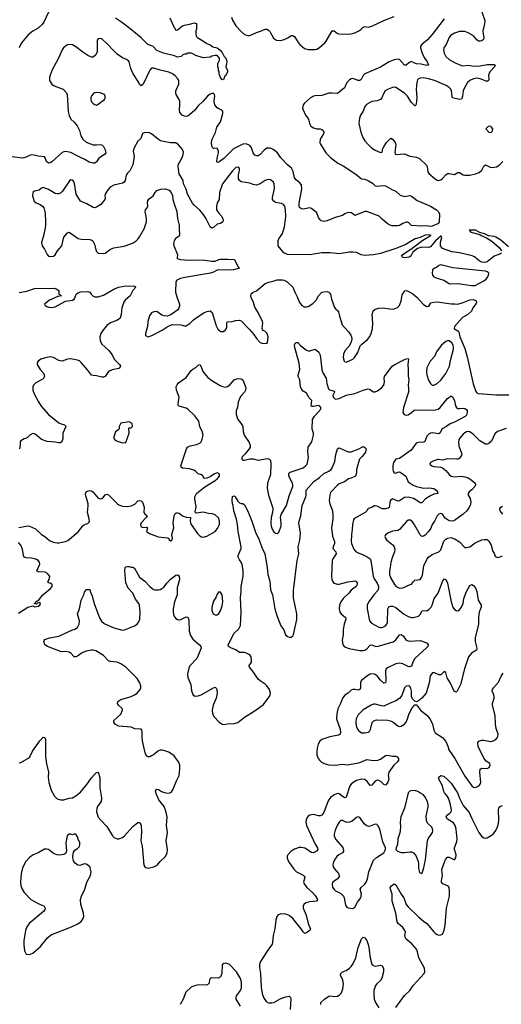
# Model space of a CAD drawing. Header units: inches. Extents: x 1834610 to 2027685, y 642842 to 774116.
# Tile 416 of 632: x 1993596 to 1999194, y 680971 to 692419. Entities that reach past the tile are written whole.
import ezdxf

# ---------------------------------------------------------------- set-up
doc = ezdxf.new("R2010")
doc.units = ezdxf.units.IN
doc.header["$MEASUREMENT"] = 0
doc.layers.add('B9698', color=7, linetype='Continuous')
doc.layers.add('B9699', color=7, linetype='Continuous')

msp = doc.modelspace()

# ---------------------------------------------------------------- linework, layer by layer
at = {"layer": 'B9698', "color": 5}
for points, elevation in [([(1993891, 690000), (1993873, 689907), (1993848, 689830), (1993858, 689790), (1993885, 689750), (1993916, 689690), (1993930, 689671), (1993950, 689666), (1993989, 689671), (1994010, 689685), (1994035, 689730), (1994085, 689790), (1994111, 689889), (1994150, 689941), (1994170, 689947), (1994276, 689876), (1994312, 689868), (1994410, 689865), (1994436, 689856), (1994446, 689846), (1994466, 689810), (1994487, 689727), (1994510, 689703), (1994570, 689701), (1994590, 689704), (1994650, 689749), (1994690, 689767), (1994810, 689784), (1994889, 689811), (1994915, 689825), (1994950, 689848), (1994970, 689868), (1994990, 689895), (1995045, 689995), (1995047, 690000)], 260), ([(1995451, 690000), (1995455, 689910), (1995450, 689903), (1995406, 689874), (1995391, 689849), (1995385, 689815), (1995387, 689790), (1995430, 689690), (1995427, 689647), (1995438, 689638), (1995462, 689630), (1995564, 689624), (1995667, 689627), (1995750, 689624), (1995830, 689611), (1995867, 689613), (1995910, 689632), (1995930, 689634), (1996010, 689635), (1996092, 689630), (1996132, 689550), (1996151, 689530), (1996082, 689510), (1996010, 689505), (1995910, 689511), (1995890, 689506), (1995850, 689482), (1995813, 689470), (1995517, 689423), (1995467, 689410), (1995424, 689390), (1995412, 689370), (1995406, 689250), (1995425, 689185), (1995455, 689110), (1995455, 689090), (1995442, 689058), (1995434, 689046), (1995352, 688988), (1995310, 688972), (1995275, 688975), (1995250, 688985), (1995190, 689026), (1995157, 689023), (1995129, 689011), (1995106, 688974), (1995085, 688910), (1995081, 688850), (1995059, 688770), (1995058, 688750), (1995070, 688738), (1995090, 688731), (1995134, 688746), (1995254, 688810), (1995310, 688847), (1995370, 688874), (1995470, 688871), (1995510, 688859), (1995530, 688861), (1995579, 688890), (1995613, 688927), (1995636, 688944), (1995737, 689010), (1995770, 689026), (1995810, 689032), (1995835, 689015), (1995881, 688861), (1995901, 688821), (1995921, 688801), (1995935, 688795), (1995965, 688795), (1995990, 688812), (1996004, 688836), (1996004, 688896), (1996010, 688910), (1996050, 688907), (1996110, 688922), (1996150, 688925), (1996170, 688917), (1996262, 688822), (1996318, 688758), (1996350, 688711), (1996390, 688665), (1996410, 688658), (1996467, 688653), (1996475, 688665), (1996483, 688730), (1996472, 688770), (1996450, 688793), (1996426, 688806), (1996418, 688818), (1996414, 688830), (1996421, 688890), (1996419, 688910), (1996370, 689015), (1996330, 689075), (1996315, 689130), (1996287, 689190), (1996282, 689210), (1996286, 689230), (1996309, 689250), (1996350, 689268), (1996450, 689350), (1996491, 689369), (1996543, 689377), (1996590, 689395), (1996650, 689395), (1996670, 689390), (1996705, 689370), (1996770, 689310), (1996793, 689250), (1996825, 689190), (1996849, 689129), (1996876, 689096), (1996902, 689082), (1996930, 689079), (1996950, 689084), (1997002, 689118), (1997041, 689159), (1997070, 689210), (1997110, 689249), (1997130, 689256), (1997170, 689257), (1997190, 689252), (1997201, 689241), (1997210, 689226), (1997222, 689170), (1997254, 689074), (1997272, 689052), (1997290, 689039), (1997301, 689021), (1997312, 688970), (1997344, 688870), (1997420, 688790), (1997447, 688750), (1997453, 688730), (1997456, 688704), (1997450, 688670), (1997421, 688619), (1997377, 688570), (1997362, 688530), (1997358, 688490), (1997366, 688450), (1997370, 688443), (1997390, 688437), (1997467, 688473), (1997488, 688492), (1997525, 688550), (1997554, 688626), (1997573, 688647), (1997639, 688701), (1997666, 688734), (1997680, 688770), (1997696, 688830), (1997700, 688890), (1997695, 688990), (1997706, 689034), (1997730, 689053), (1997770, 689064), (1997810, 689067), (1997930, 689054), (1997950, 689057), (1997987, 689073), (1998010, 689096), (1998031, 689150), (1998041, 689219), (1998072, 689268), (1998090, 689269), (1998110, 689263), (1998165, 689230), (1998211, 689191), (1998290, 689109), (1998330, 689084), (1998351, 689089), (1998375, 689125), (1998410, 689136), (1998450, 689138), (1998610, 689115), (1998656, 689116), (1998690, 689111), (1998750, 689129), (1998830, 689162), (1998870, 689164), (1998901, 689150), (1998906, 689130), (1998901, 689119), (1998864, 689070), (1998848, 689030), (1998805, 688990), (1998745, 688955), (1998650, 688852), (1998646, 688830), (1998650, 688823), (1998690, 688801), (1998701, 688790), (1998713, 688730), (1998770, 688594), (1998799, 688499), (1998866, 688186), (1998897, 688097), (1998910, 688082), (1998930, 688072), (1999130, 688059), (1999310, 688057)], 260), ([(1995842, 690000), (1995830, 689996), (1995824, 690000)], 260), ([(1999197, 689703), (1999185, 689695), (1999110, 689669), (1999030, 689605), (1999004, 689596), (1998970, 689598), (1998937, 689617), (1998882, 689662), (1998855, 689675), (1998709, 689710), (1998621, 689721), (1998510, 689757), (1998488, 689790), (1998489, 689831), (1998505, 689885), (1998499, 689900), (1998490, 689903), (1998430, 689848), (1998370, 689778), (1998350, 689771), (1998270, 689775), (1998222, 689758), (1998166, 689714), (1998144, 689670), (1998124, 689656), (1998069, 689650), (1998050, 689655), (1998035, 689670), (1998050, 689690), (1998159, 689761), (1998284, 689856), (1998358, 689902), (1998381, 689910), (1998356, 689916), (1998310, 689913), (1998252, 689888), (1998193, 689870), (1998077, 689803), (1997970, 689757), (1997790, 689700), (1997710, 689683), (1997610, 689676), (1997566, 689686), (1997512, 689712), (1997470, 689716), (1997430, 689716), (1997310, 689698), (1997207, 689707), (1997110, 689708), (1996970, 689685), (1996708, 689688), (1996666, 689710), (1996630, 689750), (1996602, 689790), (1996599, 689810), (1996602, 689850), (1996610, 689871), (1996650, 689933), (1996672, 690000)], 260), ([(1999278, 689778), (1999190, 689854), (1999130, 689890), (1999110, 689897), (1999044, 689904), (1999001, 689930), (1998943, 689943), (1998938, 689950), (1998895, 689970), (1998830, 689973), (1998819, 689970), (1998839, 689950), (1998943, 689923), (1998961, 689910), (1999023, 689883), (1999084, 689844), (1999171, 689771), (1999195, 689730)], 260), ([(1993590, 689248), (1993679, 689261), (1993770, 689292), (1993997, 689297), (1994022, 689290), (1994051, 689271), (1994052, 689230), (1994082, 689210), (1994040, 689200), (1993944, 689156), (1993908, 689132), (1993886, 689110), (1993894, 689094), (1993910, 689084), (1993935, 689075), (1993970, 689073), (1994010, 689080), (1994130, 689145), (1994210, 689156), (1994229, 689170), (1994238, 689182), (1994244, 689210), (1994255, 689230), (1994276, 689244), (1994306, 689254), (1994390, 689260), (1994410, 689250), (1994426, 689226), (1994448, 689208), (1994470, 689197), (1994490, 689195), (1994510, 689198), (1994570, 689217), (1994690, 689287), (1994745, 689310), (1994830, 689323), (1994930, 689319), (1994945, 689310), (1994913, 689270), (1994881, 689210), (1994821, 689159), (1994806, 689134), (1994784, 689070), (1994776, 688990), (1994765, 688950), (1994735, 688925), (1994650, 688893), (1994610, 688865), (1994558, 688802), (1994541, 688770), (1994529, 688730), (1994530, 688690), (1994546, 688650), (1994632, 688572), (1994670, 688523), (1994694, 688470), (1994755, 688410), (1994767, 688390), (1994759, 688370), (1994750, 688364), (1994673, 688347), (1994630, 688330), (1994590, 688270), (1994570, 688261), (1994550, 688261), (1994490, 688277), (1994450, 688280), (1994430, 688287), (1994386, 688346), (1994310, 688432), (1994291, 688451), (1994270, 688460), (1994190, 688474), (1994150, 688470), (1994090, 688450), (1994070, 688451), (1994050, 688458), (1993990, 688491), (1993950, 688500), (1993910, 688493), (1993843, 688470), (1993810, 688447), (1993798, 688430), (1993799, 688410), (1993835, 688350), (1993871, 688310), (1993882, 688290), (1993885, 688270), (1993870, 688245), (1993785, 688195), (1993756, 688170), (1993747, 688150), (1993749, 688110), (1993763, 688070), (1993814, 687974), (1993847, 687927), (1993932, 687830), (1994053, 687733), (1994080, 687720), (1994118, 687710), (1994130, 687698), (1994133, 687690), (1994099, 687610), (1994096, 687544), (1994086, 687510), (1994070, 687499), (1994050, 687500), (1994010, 687508), (1993914, 687514), (1993850, 687538), (1993792, 687590), (1993770, 687602), (1993750, 687606), (1993715, 687590), (1993684, 687556), (1993650, 687544), (1993610, 687522), (1993603, 687510), (1993602, 687470), (1993595, 687430)], 240), ([(1993585, 686515), (1993690, 686534), (1993710, 686532), (1993779, 686499), (1993850, 686432), (1993890, 686410), (1993944, 686364), (1993985, 686345), (1994030, 686335), (1994050, 686336), (1994130, 686353), (1994156, 686364), (1994276, 686464), (1994330, 686534), (1994350, 686548), (1994390, 686563), (1994403, 686577), (1994406, 686590), (1994400, 686630), (1994383, 686690), (1994392, 686768), (1994391, 686790), (1994363, 686897), (1994364, 686916), (1994369, 686931), (1994382, 686938), (1994410, 686943), (1994430, 686939), (1994450, 686925), (1994510, 686856), (1994530, 686847), (1994550, 686850), (1994570, 686868), (1994590, 686895), (1994600, 686900), (1994610, 686903), (1994630, 686896), (1994730, 686793), (1994750, 686780), (1994790, 686764), (1994850, 686759), (1994890, 686765), (1994934, 686786), (1994970, 686823), (1994990, 686830), (1995010, 686824), (1995022, 686810), (1995042, 686750), (1995039, 686690), (1995050, 686673), (1995079, 686650), (1995068, 686630), (1995010, 686570), (1995001, 686550), (1995004, 686530), (1995010, 686523), (1995030, 686515), (1995070, 686520), (1995078, 686518), (1995082, 686510), (1995071, 686470), (1995105, 686445), (1995206, 686406), (1995316, 686396), (1995326, 686390), (1995332, 686370), (1995350, 686358), (1995370, 686372), (1995374, 686390), (1995365, 686430), (1995367, 686450), (1995386, 686510), (1995381, 686570), (1995390, 686650), (1995398, 686670), (1995416, 686684), (1995430, 686686), (1995450, 686680), (1995490, 686650), (1995530, 686634), (1995582, 686630), (1995577, 686590), (1995580, 686570), (1995590, 686550), (1995663, 686443), (1995690, 686416), (1995710, 686405), (1995730, 686402), (1995770, 686415), (1995870, 686470), (1995897, 686503), (1995917, 686550), (1995920, 686590), (1995908, 686628), (1995870, 686660), (1995832, 686672), (1995790, 686676), (1995730, 686692), (1995650, 686680), (1995642, 686682), (1995637, 686697), (1995647, 686750), (1995631, 686850), (1995632, 686870), (1995653, 686910), (1995670, 686926), (1995750, 686986), (1995870, 687061), (1995897, 687083), (1995918, 687110), (1995919, 687130), (1995910, 687143), (1995890, 687149), (1995862, 687138), (1995810, 687105), (1995770, 687088), (1995745, 687085), (1995736, 687090), (1995729, 687110), (1995720, 687120), (1995710, 687127), (1995670, 687139), (1995639, 687170), (1995621, 687181), (1995570, 687198), (1995490, 687205), (1995475, 687215), (1995468, 687230), (1995536, 687430), (1995547, 687450), (1995576, 687464), (1995650, 687478), (1995690, 687496), (1995704, 687510), (1995719, 687541), (1995728, 687590), (1995716, 687630), (1995690, 687690), (1995677, 687750), (1995633, 687813), (1995552, 687892), (1995530, 687903), (1995460, 687920), (1995444, 687930), (1995438, 687950), (1995450, 688030), (1995419, 688110), (1995415, 688150), (1995425, 688175), (1995442, 688198), (1995530, 688257), (1995590, 688339), (1995610, 688357), (1995644, 688376), (1995670, 688402), (1995691, 688410), (1995710, 688374), (1995725, 688330), (1995781, 688261), (1995830, 688222), (1995925, 688165), (1995953, 688153), (1995990, 688145), (1996010, 688153), (1996042, 688178), (1996090, 688230), (1996130, 688248), (1996170, 688244), (1996191, 688230), (1996220, 688150), (1996224, 688130), (1996221, 688110), (1996210, 688090), (1996164, 688036), (1996150, 688010), (1996136, 687970), (1996128, 687912), (1996114, 687870), (1996112, 687830), (1996132, 687770), (1996168, 687728), (1996189, 687690), (1996192, 687630), (1996204, 687590), (1996263, 687503), (1996277, 687470), (1996275, 687450), (1996265, 687430), (1996216, 687370), (1996183, 687337), (1996177, 687330), (1996177, 687310), (1996190, 687298), (1996210, 687297), (1996273, 687313), (1996310, 687314), (1996370, 687297), (1996475, 687315), (1996493, 687313), (1996513, 687293), (1996517, 687250), (1996513, 687130), (1996477, 687030), (1996473, 686970), (1996490, 686891), (1996536, 686750), (1996539, 686730), (1996535, 686690), (1996521, 686630), (1996516, 686570), (1996518, 686530), (1996530, 686494), (1996550, 686465), (1996570, 686448), (1996590, 686445), (1996610, 686459), (1996634, 686530), (1996635, 686570), (1996628, 686630), (1996635, 686665), (1996696, 686770), (1996730, 686881), (1996772, 686990), (1996772, 687010), (1996767, 687030), (1996724, 687110), (1996723, 687137), (1996729, 687151), (1996742, 687158), (1996890, 687210), (1996920, 687230), (1996937, 687250), (1996954, 687330), (1996945, 687395), (1996950, 687450), (1996991, 687509), (1997010, 687590), (1997010, 687610), (1996997, 687657), (1997000, 687770), (1997023, 687810), (1997095, 687890), (1997097, 687910), (1997086, 687926), (1997070, 687932), (1997049, 687931), (1997010, 687920), (1996990, 687921), (1996984, 687930), (1996992, 687990), (1996961, 688021), (1996930, 688078), (1996890, 688100), (1996868, 688130), (1996860, 688150), (1996851, 688230), (1996834, 688270), (1996834, 688290), (1996852, 688350), (1996844, 688424), (1996794, 688606), (1996790, 688630), (1996793, 688650), (1996810, 688667), (1996830, 688667), (1996861, 688630), (1996930, 688576), (1996950, 688567), (1996970, 688568), (1997030, 688587), (1997072, 688552), (1997084, 688530), (1997092, 688490), (1997109, 688349), (1997125, 688305), (1997160, 688250), (1997166, 688190), (1997187, 688127), (1997197, 688117), (1997243, 688103), (1997255, 688095), (1997256, 688090), (1997238, 688050), (1997241, 688030), (1997254, 688014), (1997270, 688007), (1997310, 688013), (1997390, 688053), (1997490, 688073), (1997590, 688112), (1997646, 688126), (1997670, 688119), (1997690, 688102), (1997710, 688092), (1997730, 688092), (1997757, 688103), (1997803, 688137), (1997828, 688170), (1997838, 688210), (1997832, 688250), (1997838, 688270), (1997927, 688390), (1997957, 688410), (1998070, 688468), (1998090, 688476), (1998110, 688478), (1998116, 688470), (1998108, 688410), (1998113, 688350), (1998113, 688273), (1998118, 688230), (1998110, 688170), (1998117, 688130), (1998117, 688090), (1998056, 687910), (1998051, 687851), (1998064, 687830), (1998090, 687822), (1998110, 687826), (1998149, 687850), (1998181, 687879), (1998196, 687884), (1998270, 687879), (1998370, 687883), (1998410, 687880), (1998430, 687881), (1998461, 687890), (1998485, 687910), (1998570, 688014), (1998610, 688045), (1998630, 688031), (1998650, 687986), (1998663, 687930), (1998674, 687910), (1998690, 687899), (1998710, 687897), (1998750, 687902), (1998770, 687898), (1998790, 687885), (1998796, 687876), (1998799, 687850), (1998790, 687819), (1998774, 687805), (1998650, 687740), (1998600, 687720), (1998550, 687684), (1998513, 687667), (1998503, 687657), (1998484, 687616), (1998470, 687602), (1998390, 687617), (1998370, 687613), (1998355, 687605), (1998330, 687577), (1998307, 687513), (1998293, 687507), (1998230, 687502), (1998206, 687494), (1998147, 687413), (1998010, 687316), (1997970, 687310), (1997941, 687270), (1997932, 687230), (1997932, 687192), (1997937, 687170), (1997950, 687150), (1997970, 687145), (1997990, 687157), (1998010, 687161), (1998030, 687150), (1998085, 687110), (1998110, 687045), (1998170, 687006), (1998210, 686991), (1998290, 686971), (1998354, 686974), (1998410, 686968), (1998436, 686950), (1998453, 686930), (1998458, 686910), (1998410, 686901), (1998370, 686882), (1998314, 686846), (1998270, 686803), (1998250, 686802), (1998213, 686830), (1998175, 686850), (1998110, 686869), (1998070, 686862), (1998010, 686826), (1997990, 686820), (1997950, 686842), (1997930, 686846), (1997905, 686830), (1997898, 686810), (1997896, 686764), (1997891, 686749), (1997880, 686740), (1997850, 686731), (1997810, 686730), (1997750, 686762), (1997730, 686768), (1997715, 686765), (1997690, 686747), (1997646, 686734), (1997633, 686710), (1997613, 686690), (1997507, 686630), (1997486, 686614), (1997478, 686602), (1997464, 686550), (1997462, 686490), (1997452, 686428), (1997448, 686350), (1997453, 686330), (1997481, 686261), (1997498, 686238), (1997522, 686222), (1997590, 686197), (1997635, 686175), (1997669, 686149), (1997677, 686130), (1997704, 685950), (1997717, 685917), (1997750, 685868), (1997767, 685830), (1997768, 685810), (1997758, 685782), (1997714, 685730), (1997650, 685645), (1997634, 685610), (1997636, 685570), (1997663, 685430), (1997684, 685404), (1997770, 685356), (1997790, 685352), (1997810, 685353), (1997850, 685370), (1997865, 685390), (1997872, 685410), (1997877, 685570), (1997887, 685593), (1997910, 685600), (1997930, 685600), (1997970, 685584), (1998059, 685510), (1998110, 685479), (1998150, 685467), (1998170, 685467), (1998230, 685484), (1998250, 685502), (1998276, 685544), (1998290, 685550), (1998330, 685547), (1998356, 685564), (1998380, 685590), (1998391, 685610), (1998415, 685690), (1998462, 685750), (1998510, 685887), (1998530, 685916), (1998550, 685910), (1998570, 685866), (1998612, 685650), (1998630, 685590), (1998650, 685560), (1998670, 685548), (1998690, 685546), (1998710, 685559), (1998732, 685588), (1998750, 685630), (1998757, 685690), (1998791, 685770), (1998830, 685842), (1998850, 685850), (1998870, 685842), (1998894, 685810), (1998909, 685770), (1998927, 685670), (1998959, 685610), (1998959, 685590), (1998939, 685530), (1998929, 685471), (1998929, 685391), (1998891, 685230), (1998889, 685189), (1998910, 685110), (1998906, 685090), (1998847, 685053), (1998815, 685010), (1998768, 684870), (1998721, 684690), (1998683, 684610), (1998670, 684601), (1998648, 684610), (1998604, 684704), (1998566, 684766), (1998549, 684830), (1998530, 684841), (1998490, 684802), (1998470, 684802), (1998410, 684830), (1998395, 684825), (1998369, 684790), (1998354, 684710), (1998322, 684590), (1998270, 684530), (1998230, 684498), (1998210, 684488), (1998190, 684496), (1998164, 684524), (1998149, 684550), (1998150, 684610), (1998144, 684644), (1998130, 684669), (1998110, 684675), (1998090, 684669), (1998071, 684650), (1998038, 684562), (1998010, 684528), (1997970, 684499), (1997893, 684470), (1997830, 684437), (1997800, 684440), (1997730, 684462), (1997710, 684461), (1997683, 684450), (1997590, 684396), (1997530, 684336), (1997508, 684290), (1997504, 684250), (1997508, 684210), (1997524, 684170), (1997540, 684150), (1997571, 684129), (1997610, 684127), (1997650, 684135), (1997668, 684150), (1997674, 684166), (1997693, 684247), (1997713, 684267), (1997743, 684277), (1997870, 684275), (1997908, 684268), (1997939, 684250), (1997990, 684207), (1998010, 684202), (1998030, 684204), (1998070, 684229), (1998090, 684250), (1998105, 684290), (1998118, 684342), (1998150, 684407), (1998190, 684451), (1998210, 684452), (1998257, 684390), (1998330, 684332), (1998365, 684290), (1998396, 684230), (1998410, 684158), (1998427, 684127), (1998510, 684073), (1998550, 684025), (1998574, 683974), (1998586, 683930), (1998656, 683830), (1998770, 683624), (1998850, 683511), (1998870, 683495), (1998890, 683491), (1998917, 683503), (1998940, 683520), (1998950, 683531), (1998956, 683550), (1998943, 683670), (1998950, 683706), (1998970, 683718), (1999030, 683714), (1999054, 683726), (1999065, 683750), (1999061, 683770), (1999019, 683799), (1998992, 683832), (1998925, 683970), (1998923, 684010), (1998933, 684030), (1998970, 684043), (1998990, 684043), (1999070, 684028), (1999093, 684030), (1999131, 684050), (1999148, 684070), (1999155, 684090), (1999157, 684110), (1999136, 684176), (1999127, 684227), (1999125, 684330), (1999092, 684450), (1999093, 684470), (1999112, 684530), (1999112, 684550), (1999108, 684570), (1999090, 684610), (1999091, 684630), (1999103, 684650), (1999162, 684718), (1999194, 684786), (1999218, 684822)], 240), ([(1999250, 687665), (1999149, 687631), (1999118, 687602), (1999080, 687520), (1999050, 687491), (1999030, 687483), (1999010, 687485), (1998990, 687494), (1998944, 687524), (1998870, 687597), (1998830, 687628), (1998810, 687631), (1998790, 687627), (1998770, 687617), (1998750, 687599), (1998710, 687551), (1998700, 687530), (1998697, 687510), (1998702, 687462), (1998735, 687370), (1998730, 687350), (1998703, 687317), (1998690, 687310), (1998672, 687308), (1998568, 687312), (1998510, 687299), (1998470, 687306), (1998456, 687304), (1998411, 687290), (1998371, 687270), (1998365, 687250), (1998385, 687230), (1998410, 687222), (1998490, 687215), (1998510, 687208), (1998550, 687176), (1998590, 687129), (1998612, 687112), (1998650, 687104), (1998730, 687110), (1998770, 687104), (1998811, 687091), (1998844, 687070), (1998890, 687030), (1998896, 687010), (1998886, 686990), (1998850, 686952), (1998822, 686930), (1998810, 686910), (1998810, 686890), (1998832, 686850), (1998842, 686810), (1998832, 686770), (1998817, 686743), (1998793, 686710), (1998750, 686670), (1998650, 686595), (1998630, 686588), (1998590, 686593), (1998543, 686623), (1998510, 686670), (1998490, 686676), (1998470, 686670), (1998447, 686650), (1998418, 686590), (1998390, 686550), (1998374, 686506), (1998350, 686468), (1998310, 686427), (1998290, 686414), (1998270, 686410), (1998250, 686429), (1998187, 686547), (1998162, 686582), (1998139, 686599), (1998110, 686600), (1998096, 686590), (1998010, 686490), (1997990, 686481), (1997929, 686471), (1997875, 686450), (1997847, 686430), (1997841, 686410), (1997847, 686390), (1997861, 686370), (1997936, 686310), (1997950, 686290), (1997957, 686263), (1997954, 686230), (1997928, 686172), (1997909, 686110), (1997904, 686050), (1997894, 686010), (1997895, 685970), (1997910, 685924), (1997954, 685850), (1997971, 685830), (1998010, 685810), (1998050, 685812), (1998137, 685850), (1998150, 685857), (1998173, 685887), (1998190, 685903), (1998250, 685910), (1998267, 685933), (1998279, 685961), (1998293, 686070), (1998331, 686149), (1998350, 686169), (1998390, 686199), (1998470, 686230), (1998490, 686255), (1998526, 686354), (1998550, 686378), (1998570, 686390), (1998610, 686397), (1998660, 686380), (1998708, 686348), (1998770, 686283), (1998790, 686281), (1998830, 686290), (1998890, 686336), (1998970, 686370), (1998996, 686376), (1999030, 686374), (1999050, 686356), (1999078, 686310), (1999097, 686237), (1999110, 686218), (1999123, 686183), (1999133, 686173), (1999150, 686165), (1999170, 686168), (1999210, 686187)], 260), ([(1993590, 683777), (1993610, 683781), (1993710, 683841), (1993745, 683915), (1993830, 684035), (1993870, 684076), (1993890, 684072), (1993895, 684050), (1993895, 683850), (1993908, 683768), (1993930, 683670), (1993929, 683610), (1993935, 683550), (1993961, 683461), (1993999, 683390), (1994030, 683359), (1994070, 683347), (1994110, 683347), (1994170, 683367), (1994210, 683373), (1994250, 683393), (1994302, 683438), (1994375, 683525), (1994430, 683603), (1994470, 683648), (1994490, 683667), (1994510, 683671), (1994527, 683607), (1994529, 683489), (1994546, 683370), (1994543, 683330), (1994500, 683270), (1994492, 683248), (1994490, 683210), (1994510, 683148), (1994538, 683110), (1994610, 683040), (1994675, 682930), (1994695, 682910), (1994730, 682894), (1994750, 682894), (1994790, 682910), (1994813, 682930), (1994910, 683040), (1994970, 683083), (1994990, 683084), (1995002, 683070), (1995010, 683050), (1995013, 682973), (1995005, 682870), (1995019, 682810), (1995041, 682590), (1995051, 682571), (1995062, 682562), (1995090, 682554), (1995155, 682570), (1995193, 682590), (1995228, 682632), (1995290, 682690), (1995310, 682730), (1995315, 682770), (1995297, 682870), (1995315, 682970), (1995302, 683050), (1995309, 683150), (1995296, 683216), (1995274, 683270), (1995215, 683350), (1995185, 683410), (1995175, 683450), (1995184, 683470), (1995190, 683473), (1995210, 683468), (1995246, 683446), (1995290, 683428), (1995330, 683425), (1995348, 683432), (1995359, 683441), (1995375, 683465), (1995418, 683570), (1995448, 683630), (1995458, 683710), (1995459, 683750), (1995444, 683790), (1995390, 683861), (1995330, 683901), (1995270, 683920), (1995250, 683926), (1995230, 683924), (1995210, 683917), (1995153, 683870), (1995130, 683858), (1995110, 683850), (1995090, 683848), (1995075, 683855), (1995066, 683866), (1995056, 683896), (1995025, 684035), (1995020, 684070), (1995020, 684140), (1995017, 684157), (1995010, 684168), (1994934, 684174), (1994890, 684192), (1994750, 684205), (1994710, 684223), (1994691, 684250), (1994692, 684270), (1994770, 684345), (1994790, 684390), (1994788, 684410), (1994746, 684450), (1994732, 684470), (1994737, 684490), (1994770, 684516), (1994890, 684550), (1994930, 684568), (1994960, 684590), (1994998, 684630), (1995006, 684650), (1995006, 684670), (1994992, 684710), (1994960, 684760), (1994830, 684890), (1994770, 684930), (1994730, 684949), (1994650, 684956), (1994630, 684964), (1994570, 685027), (1994481, 685081), (1994450, 685090), (1994430, 685090), (1994370, 685078), (1994323, 685057), (1994270, 685019), (1994250, 685010), (1994230, 685012), (1994190, 685052), (1994170, 685064), (1994130, 685073), (1994090, 685070), (1994070, 685073), (1993921, 685130), (1993889, 685150), (1993877, 685190), (1993881, 685199), (1993889, 685211), (1993942, 685230), (1994050, 685250), (1994210, 685325), (1994230, 685330), (1994267, 685353), (1994286, 685390), (1994291, 685429), (1994270, 685510), (1994292, 685568), (1994311, 685669), (1994341, 685730), (1994350, 685762), (1994373, 685793), (1994410, 685794), (1994420, 685760), (1994435, 685730), (1994460, 685630), (1994525, 685465), (1994546, 685426), (1994579, 685399), (1994690, 685348), (1994790, 685322), (1994815, 685325), (1994890, 685354), (1994930, 685370), (1994960, 685390), (1994981, 685419), (1994993, 685450), (1994998, 685530), (1994988, 685610), (1994982, 685630), (1994942, 685682), (1994912, 685750), (1994858, 685810), (1994830, 685870), (1994818, 686010), (1994823, 686050), (1994830, 686057), (1994850, 686063), (1994870, 686060), (1994890, 686054), (1994910, 686054), (1994930, 686043), (1994990, 685938), (1995050, 685890), (1995110, 685827), (1995150, 685795), (1995170, 685788), (1995210, 685788), (1995230, 685793), (1995250, 685806), (1995270, 685822), (1995310, 685872), (1995350, 685913), (1995410, 685961), (1995430, 685966), (1995450, 685952), (1995453, 685910), (1995427, 685813), (1995425, 685730), (1995394, 685650), (1995381, 685570), (1995381, 685530), (1995389, 685489), (1995410, 685456), (1995430, 685445), (1995450, 685442), (1995470, 685446), (1995530, 685475), (1995552, 685472), (1995561, 685441), (1995566, 685310), (1995580, 685260), (1995610, 685215), (1995687, 685150), (1995703, 685130), (1995707, 685110), (1995654, 684990), (1995572, 684908), (1995561, 684879), (1995547, 684813), (1995552, 684770), (1995584, 684690), (1995594, 684614), (1995610, 684571), (1995633, 684553), (1995670, 684556), (1995704, 684570), (1995850, 684652), (1995870, 684658), (1995884, 684644), (1995889, 684630), (1995891, 684589), (1995879, 684530), (1995846, 684450), (1995833, 684390), (1995838, 684350), (1995855, 684315), (1995910, 684257), (1995950, 684226), (1995970, 684223), (1996010, 684232), (1996090, 684235), (1996130, 684249), (1996150, 684262), (1996210, 684310), (1996321, 684379), (1996426, 684454), (1996498, 684550), (1996509, 684570), (1996510, 684590), (1996498, 684630), (1996470, 684672), (1996450, 684694), (1996390, 684730), (1996370, 684750), (1996314, 684834), (1996268, 684890), (1996265, 684910), (1996290, 684950), (1996292, 684970), (1996287, 685010), (1996270, 685035), (1996242, 685050), (1996210, 685060), (1996150, 685063), (1996110, 685093), (1996059, 685110), (1996023, 685130), (1996020, 685150), (1996090, 685285), (1996145, 685335), (1996164, 685376), (1996172, 685528), (1996161, 685699), (1996172, 685770), (1996172, 685830), (1996192, 685950), (1996192, 686010), (1996184, 686084), (1996172, 686110), (1996150, 686140), (1996135, 686170), (1996134, 686190), (1996170, 686270), (1996172, 686290), (1996135, 686470), (1996129, 686550), (1996117, 686610), (1996084, 686710), (1996077, 686770), (1996070, 686790), (1996067, 686833), (1996070, 686874), (1996090, 686882), (1996102, 686870), (1996130, 686822), (1996150, 686802), (1996170, 686792), (1996190, 686792), (1996210, 686778), (1996250, 686705), (1996296, 686590), (1996341, 686450), (1996371, 686390), (1996416, 686276), (1996447, 686210), (1996471, 686051), (1996479, 685970), (1996504, 685890), (1996513, 685790), (1996533, 685730), (1996561, 685570), (1996585, 685490), (1996630, 685370), (1996665, 685325), (1996686, 685266), (1996710, 685247), (1996730, 685240), (1996750, 685240), (1996770, 685256), (1996777, 685270), (1996817, 685443), (1996818, 685510), (1996778, 685698), (1996777, 685783), (1996820, 686130), (1996842, 686210), (1996834, 686290), (1996851, 686369), (1996859, 686450), (1996841, 686570), (1996843, 686590), (1996863, 686650), (1996881, 686770), (1996922, 686870), (1996926, 686890), (1996925, 686950), (1997016, 687050), (1997083, 687097), (1997130, 687143), (1997190, 687170), (1997216, 687190), (1997230, 687210), (1997259, 687281), (1997270, 687362), (1997289, 687431), (1997310, 687442), (1997413, 687393), (1997450, 687396), (1997530, 687425), (1997590, 687455), (1997610, 687446), (1997623, 687430), (1997616, 687390), (1997579, 687341), (1997547, 687310), (1997542, 687298), (1997511, 687190), (1997511, 687150), (1997499, 687110), (1997450, 687087), (1997420, 687080), (1997370, 687047), (1997310, 687021), (1997290, 687008), (1997210, 686920), (1997201, 686890), (1997193, 686830), (1997201, 686790), (1997231, 686710), (1997238, 686658), (1997238, 686610), (1997220, 686510), (1997233, 686413), (1997255, 686350), (1997256, 686330), (1997240, 686290), (1997238, 686270), (1997271, 686230), (1997275, 686210), (1997235, 686150), (1997229, 686130), (1997220, 685950), (1997223, 685910), (1997231, 685891), (1997249, 685869), (1997290, 685856), (1997310, 685857), (1997410, 685884), (1997490, 685895), (1997508, 685888), (1997519, 685870), (1997520, 685850), (1997506, 685830), (1997450, 685787), (1997421, 685750), (1997357, 685690), (1997329, 685650), (1997314, 685610), (1997309, 685570), (1997318, 685530), (1997332, 685512), (1997384, 685470), (1997387, 685450), (1997368, 685390), (1997357, 685330), (1997355, 685265), (1997346, 685206), (1997353, 685150), (1997370, 685126), (1997426, 685106), (1997550, 685084), (1997590, 685085), (1997610, 685090), (1997630, 685105), (1997670, 685145), (1997690, 685149), (1997730, 685133), (1997750, 685130), (1997936, 685184), (1997970, 685207), (1998010, 685265), (1998030, 685270), (1998055, 685255), (1998090, 685206), (1998110, 685196), (1998133, 685193), (1998250, 685202), (1998318, 685178), (1998331, 685171), (1998346, 685150), (1998341, 685130), (1998322, 685110), (1998282, 685078), (1998190, 684990), (1998165, 684950), (1998150, 684904), (1998143, 684897), (1998130, 684893), (1998110, 684899), (1998050, 684930), (1998010, 684937), (1997968, 684928), (1997870, 684882), (1997858, 684870), (1997850, 684848), (1997854, 684730), (1997850, 684707), (1997830, 684706), (1997790, 684741), (1997750, 684790), (1997730, 684806), (1997708, 684812), (1997670, 684808), (1997630, 684787), (1997567, 684730), (1997558, 684710), (1997558, 684650), (1997550, 684630), (1997530, 684625), (1997490, 684632), (1997467, 684630), (1997450, 684622), (1997413, 684587), (1997375, 684565), (1997347, 684530), (1997326, 684470), (1997294, 684406), (1997281, 684350), (1997280, 684290), (1997322, 684170), (1997326, 684130), (1997320, 684110), (1997301, 684099), (1997200, 684080), (1997110, 684051), (1997085, 684030), (1997066, 683994), (1997055, 683950), (1997050, 683910), (1997052, 683870), (1997065, 683830), (1997084, 683804), (1997106, 683786), (1997148, 683768), (1997190, 683756), (1997270, 683750), (1997339, 683761), (1997410, 683757), (1997550, 683781), (1997630, 683816), (1997706, 683806), (1997758, 683810), (1997790, 683822), (1997850, 683864), (1997870, 683868), (1997930, 683855), (1997970, 683855), (1997985, 683850), (1997999, 683830), (1998001, 683810), (1997988, 683790), (1997947, 683753), (1997889, 683670), (1997881, 683630), (1997887, 683590), (1997870, 683547), (1997850, 683519), (1997830, 683525), (1997799, 683559), (1997770, 683574), (1997750, 683575), (1997730, 683566), (1997690, 683518), (1997670, 683514), (1997639, 683559), (1997610, 683583), (1997570, 683587), (1997510, 683573), (1997472, 683550), (1997448, 683530), (1997433, 683510), (1997390, 683378), (1997370, 683373), (1997310, 683416), (1997290, 683420), (1997250, 683407), (1997210, 683375), (1997183, 683337), (1997130, 683200), (1997110, 683171), (1997090, 683162), (1997070, 683162), (1997010, 683176), (1996990, 683175), (1996970, 683171), (1996950, 683158), (1996936, 683144), (1996925, 683115), (1996923, 683090), (1996929, 683050), (1997031, 682831), (1997059, 682790), (1997062, 682770), (1997048, 682750), (1997010, 682730), (1996990, 682735), (1996910, 682785), (1996870, 682795), (1996846, 682794), (1996790, 682775), (1996751, 682750), (1996713, 682710), (1996707, 682693), (1996705, 682670), (1996722, 682630), (1996783, 682543), (1996815, 682510), (1996890, 682474), (1996902, 682462), (1996910, 682450), (1996896, 682390), (1996903, 682370), (1996933, 682330), (1997000, 682270), (1997030, 682236), (1997058, 682190), (1997045, 682170), (1996970, 682162), (1996923, 682150), (1996899, 682130), (1996890, 682110), (1996890, 682090), (1996928, 682008), (1996948, 681910), (1996975, 681845), (1996970, 681830), (1996959, 681821), (1996930, 681800), (1996910, 681795), (1996890, 681812), (1996869, 681850), (1996770, 681970), (1996730, 682002), (1996690, 682019), (1996670, 682022), (1996622, 682018), (1996601, 682010), (1996585, 681990), (1996573, 681950), (1996563, 681850), (1996543, 681770), (1996536, 681690), (1996530, 681670), (1996472, 681588), (1996396, 681470), (1996385, 681435), (1996383, 681397), (1996395, 681330), (1996402, 681170), (1996415, 681095), (1996430, 681050), (1996463, 681003), (1996490, 680987), (1996527, 680987), (1996550, 680993), (1996630, 681037), (1996690, 681058), (1996730, 681064), (1996745, 681050), (1996749, 681029), (1996741, 680910)], 220), ([(1999214, 686670), (1999182, 686710), (1999178, 686730), (1999190, 686750), (1999210, 686764)], 260), ([(1993583, 685517), (1993690, 685587), (1993750, 685605), (1993774, 685594), (1993810, 685601), (1993829, 685610), (1993839, 685630), (1993830, 685642), (1993804, 685636), (1993790, 685622), (1993770, 685626), (1993769, 685629), (1993780, 685640), (1993782, 685650), (1993821, 685679), (1993867, 685733), (1993954, 685806), (1993973, 685830), (1993975, 685850), (1993970, 685856), (1993950, 685867), (1993929, 685870), (1993929, 685889), (1993939, 685910), (1993945, 685945), (1993938, 685958), (1993918, 685978), (1993894, 685994), (1993810, 686001), (1993794, 686010), (1993830, 686090), (1993826, 686110), (1993812, 686130), (1993790, 686144), (1993769, 686150), (1993730, 686159), (1993670, 686160), (1993650, 686170), (1993639, 686190), (1993630, 686262), (1993608, 686310), (1993582, 686342)], 240), ([(1997970, 680933), (1998070, 681073), (1998130, 681131), (1998170, 681188), (1998299, 681330), (1998307, 681350), (1998302, 681390), (1998234, 681510), (1998219, 681579), (1998207, 681610), (1998154, 681674), (1998089, 681730), (1998077, 681750), (1998074, 681770), (1998079, 681810), (1998075, 681830), (1998050, 681865), (1997997, 681910), (1997983, 681930), (1997968, 682030), (1997926, 682170), (1997924, 682250), (1997906, 682310), (1997904, 682330), (1997918, 682350), (1997950, 682371), (1997970, 682358), (1998030, 682252), (1998062, 682210), (1998087, 682130), (1998110, 682103), (1998230, 681988), (1998290, 681936), (1998330, 681910), (1998410, 681812), (1998430, 681795), (1998450, 681782), (1998470, 681776), (1998490, 681778), (1998510, 681788), (1998530, 681831), (1998543, 681890), (1998559, 682090), (1998592, 682228), (1998594, 682290), (1998589, 682329), (1998580, 682340), (1998570, 682350), (1998514, 682370), (1998500, 682390), (1998499, 682410), (1998512, 682470), (1998504, 682530), (1998506, 682550), (1998546, 682654), (1998564, 682676), (1998570, 682680), (1998590, 682680), (1998650, 682651), (1998665, 682675), (1998670, 682710), (1998651, 682770), (1998652, 682790), (1998677, 682863), (1998680, 682890), (1998670, 683009), (1998660, 683050), (1998639, 683079), (1998570, 683124), (1998553, 683150), (1998562, 683170), (1998593, 683190), (1998611, 683210), (1998614, 683230), (1998605, 683290), (1998594, 683334), (1998576, 683376), (1998560, 683400), (1998533, 683430), (1998525, 683445), (1998511, 683511), (1998470, 683590), (1998470, 683610), (1998490, 683631), (1998510, 683628), (1998530, 683618), (1998570, 683586), (1998610, 683542), (1998687, 683430), (1998708, 683368), (1998750, 683282), (1998820, 683200), (1998850, 683130), (1998933, 682970), (1998965, 682925), (1998990, 682907), (1999010, 682902), (1999030, 682905), (1999098, 682950), (1999131, 682990), (1999150, 683034), (1999162, 683078), (1999167, 683113), (1999161, 683230), (1999170, 683262), (1999185, 683275), (1999210, 683282)], 220), ([(1997096, 680970), (1997098, 680990), (1997138, 681030), (1997190, 681064), (1997210, 681069), (1997250, 681060), (1997290, 681065), (1997310, 681077), (1997335, 681105), (1997354, 681150), (1997361, 681210), (1997353, 681250), (1997325, 681310), (1997328, 681330), (1997350, 681350), (1997390, 681365), (1997430, 681389), (1997451, 681410), (1997470, 681438), (1997502, 681510), (1997530, 681631), (1997570, 681731), (1997590, 681751), (1997610, 681744), (1997630, 681711), (1997647, 681667), (1997655, 681630), (1997670, 681511), (1997690, 681439), (1997710, 681422), (1997730, 681416), (1997790, 681425), (1997810, 681419), (1997826, 681390), (1997826, 681350), (1997805, 681275), (1997791, 681249), (1997748, 681210), (1997732, 681188), (1997714, 681130), (1997712, 681090), (1997718, 681030), (1997733, 680990), (1997770, 680930)], 220), ([(1996163, 680950), (1996124, 681010), (1996114, 681030), (1996111, 681050), (1996118, 681070), (1996161, 681130), (1996176, 681164), (1996174, 681230), (1996162, 681270), (1996117, 681350), (1996030, 681438), (1995990, 681451), (1995970, 681447), (1995950, 681430), (1995947, 681330), (1995929, 681290), (1995904, 681276), (1995830, 681278), (1995808, 681272), (1995794, 681210), (1995766, 681194), (1995670, 681196), (1995617, 681183), (1995590, 681170), (1995528, 681112), (1995497, 681030), (1995463, 680970)], 220)]:
    msp.add_lwpolyline(points, dxfattribs=dict(at, elevation=elevation))
for points, elevation in [([(1998492, 689568), (1998470, 689560), (1998441, 689539), (1998419, 689530), (1998395, 689510), (1998391, 689470), (1998394, 689450), (1998411, 689430), (1998437, 689417), (1998526, 689390), (1998590, 689353), (1998609, 689349), (1998690, 689352), (1998848, 689328), (1998890, 689330), (1998990, 689382), (1999017, 689403), (1999039, 689430), (1999047, 689450), (1999048, 689470), (1999040, 689480), (1999029, 689489), (1999010, 689494), (1998630, 689535)], 280), ([(1998570, 688686), (1998550, 688676), (1998497, 688630), (1998443, 688557), (1998416, 688504), (1998368, 688450), (1998329, 688370), (1998325, 688330), (1998329, 688290), (1998350, 688226), (1998370, 688187), (1998390, 688171), (1998410, 688171), (1998450, 688188), (1998490, 688228), (1998550, 688304), (1998592, 688390), (1998603, 688457), (1998640, 688590), (1998640, 688610), (1998634, 688634), (1998620, 688660), (1998590, 688686)], 260), ([(1994870, 687742), (1994770, 687728), (1994751, 687690), (1994754, 687666), (1994747, 687653), (1994710, 687628), (1994691, 687570), (1994691, 687550), (1994708, 687528), (1994790, 687499), (1994830, 687502), (1994868, 687610), (1994866, 687670), (1994870, 687674), (1994890, 687674), (1994906, 687690), (1994902, 687722)], 260), ([(1995910, 685768), (1995890, 685738), (1995881, 685710), (1995850, 685659), (1995829, 685590), (1995828, 685548), (1995847, 685510), (1995870, 685499), (1995890, 685501), (1995910, 685516), (1995930, 685545), (1995950, 685602), (1995957, 685650), (1995949, 685730), (1995930, 685762)], 240), ([(1998190, 683455), (1998147, 683453), (1998130, 683449), (1998110, 683428), (1998070, 683250), (1998026, 683150), (1998018, 683090), (1998023, 683030), (1998020, 682990), (1998015, 682965), (1997990, 682895), (1997986, 682830), (1997971, 682790), (1997968, 682770), (1997986, 682750), (1998030, 682736), (1998070, 682735), (1998130, 682745), (1998150, 682742), (1998173, 682730), (1998199, 682699), (1998227, 682630), (1998233, 682607), (1998231, 682550), (1998245, 682505), (1998250, 682498), (1998270, 682492), (1998290, 682542), (1998315, 682650), (1998336, 682870), (1998345, 682895), (1998393, 682970), (1998398, 682990), (1998396, 683010), (1998388, 683030), (1998338, 683078), (1998326, 683106), (1998322, 683158), (1998345, 683265), (1998345, 683290), (1998335, 683330), (1998310, 683380), (1998290, 683408), (1998248, 683428), (1998226, 683446)], 240), ([(1997530, 683152), (1997510, 683144), (1997459, 683101), (1997430, 683087), (1997410, 683085), (1997389, 683089), (1997350, 683107), (1997330, 683109), (1997310, 683089), (1997285, 683050), (1997263, 682997), (1997250, 682950), (1997250, 682930), (1997267, 682890), (1997353, 682793), (1997361, 682759), (1997360, 682750), (1997348, 682732), (1997306, 682710), (1997283, 682690), (1997256, 682650), (1997239, 682610), (1997237, 682590), (1997241, 682570), (1997252, 682550), (1997301, 682490), (1997309, 682470), (1997309, 682451), (1997290, 682430), (1997250, 682404), (1997236, 682390), (1997227, 682370), (1997233, 682333), (1997250, 682304), (1997266, 682290), (1997330, 682258), (1997360, 682230), (1997369, 682210), (1997385, 682125), (1997390, 682110), (1997400, 682100), (1997413, 682093), (1997470, 682086), (1997490, 682099), (1997522, 682158), (1997560, 682210), (1997570, 682250), (1997552, 682310), (1997567, 682330), (1997610, 682369), (1997623, 682390), (1997638, 682430), (1997656, 682510), (1997710, 682647), (1997743, 682677), (1997829, 682730), (1997849, 682770), (1997849, 682790), (1997819, 682859), (1997788, 682990), (1997770, 683036), (1997755, 683055), (1997750, 683061), (1997730, 683065), (1997670, 683041), (1997650, 683039), (1997630, 683045), (1997601, 683070), (1997550, 683144)], 240), ([(1994250, 682949), (1994230, 682949), (1994210, 682942), (1994190, 682949), (1994170, 682949), (1994147, 682930), (1994131, 682849), (1994141, 682750), (1994131, 682729), (1994110, 682714), (1994054, 682706), (1994030, 682710), (1993990, 682726), (1993931, 682771), (1993910, 682776), (1993886, 682774), (1993810, 682731), (1993753, 682707), (1993710, 682678), (1993666, 682630), (1993634, 682566), (1993615, 682490), (1993607, 682390), (1993609, 682349), (1993624, 682310), (1993650, 682270), (1993727, 682190), (1993810, 682142), (1993879, 682110), (1993894, 682090), (1993890, 682070), (1993874, 682050), (1993706, 681910), (1993679, 681870), (1993664, 681830), (1993645, 681710), (1993643, 681663), (1993651, 681591), (1993672, 681552), (1993710, 681551), (1993750, 681566), (1993838, 681642), (1993918, 681742), (1993950, 681770), (1993970, 681782), (1994197, 681870), (1994272, 681908), (1994310, 681934), (1994334, 681970), (1994340, 681990), (1994337, 682030), (1994305, 682130), (1994304, 682190), (1994314, 682230), (1994354, 682310), (1994375, 682390), (1994418, 682470), (1994427, 682510), (1994416, 682556), (1994410, 682570), (1994389, 682590), (1994370, 682600), (1994350, 682603), (1994294, 682586), (1994271, 682589), (1994241, 682610), (1994225, 682630), (1994217, 682650), (1994212, 682690), (1994220, 682740), (1994238, 682762), (1994270, 682783), (1994290, 682804), (1994297, 682830), (1994295, 682850), (1994276, 682890), (1994270, 682918)], 220)]:
    msp.add_lwpolyline(points, close=True, dxfattribs=dict(at, elevation=elevation))
at = {"layer": 'B9699', "color": 5}
for points, elevation in [([(1993932, 692508), (1993877, 692390), (1993858, 692362), (1993810, 692320), (1993750, 692287), (1993696, 692244), (1993619, 692150), (1993590, 692090)], 220), ([(1998967, 692510), (1999002, 692410), (1999000, 692370), (1998981, 692290), (1998982, 692250), (1998992, 692210), (1998988, 692190), (1998970, 692175), (1998950, 692170), (1998930, 692171), (1998910, 692183), (1998870, 692231), (1998810, 692267), (1998770, 692283), (1998710, 692280), (1998650, 692263), (1998605, 692235), (1998587, 692210), (1998552, 692130), (1998528, 692090), (1998523, 692070), (1998529, 692030), (1998550, 691990), (1998590, 691957), (1998657, 691917), (1998730, 691886), (1998750, 691881), (1998810, 691890), (1998850, 691881), (1998930, 691880), (1999030, 691896), (1999090, 691899), (1999110, 691897), (1999125, 691890), (1999114, 691870), (1999065, 691815), (1999050, 691790), (1999047, 691770), (1999050, 691730), (1999044, 691710), (1999030, 691702), (1998950, 691732), (1998910, 691739), (1998870, 691731), (1998828, 691712), (1998802, 691690), (1998761, 691619), (1998752, 691590), (1998745, 691530), (1998736, 691504), (1998730, 691496), (1998710, 691491), (1998629, 691509), (1998622, 691530), (1998614, 691590), (1998606, 691610), (1998590, 691630), (1998555, 691655), (1998418, 691710), (1998350, 691732), (1998290, 691741), (1998250, 691738), (1998233, 691730), (1998222, 691718), (1998211, 691690), (1998203, 691610), (1998211, 691509), (1998203, 691437), (1998198, 691422), (1998190, 691416), (1998150, 691457), (1998103, 691530), (1998070, 691566), (1997970, 691630), (1997950, 691635), (1997930, 691632), (1997870, 691606), (1997846, 691590), (1997824, 691556), (1997807, 691510), (1997789, 691491), (1997750, 691474), (1997690, 691467), (1997653, 691450), (1997628, 691432), (1997610, 691410), (1997590, 691357), (1997558, 691310), (1997547, 691273), (1997540, 691210), (1997562, 691110), (1997586, 691050), (1997610, 691010), (1997646, 690966), (1997686, 690930), (1997730, 690903), (1997790, 690876), (1997810, 690879), (1997819, 690921), (1997833, 690950), (1997861, 690990), (1997910, 691042), (1997930, 691029), (1997962, 690990), (1997967, 690967), (1997955, 690875), (1997960, 690860), (1997970, 690850), (1998070, 690859), (1998130, 690832), (1998210, 690820), (1998245, 690805), (1998326, 690726), (1998332, 690710), (1998339, 690650), (1998351, 690630), (1998427, 690567), (1998450, 690554), (1998470, 690550), (1998490, 690556), (1998510, 690572), (1998550, 690614), (1998570, 690629), (1998590, 690630), (1998650, 690620), (1998690, 690641), (1998710, 690641), (1998750, 690616), (1998770, 690610), (1998830, 690610), (1998895, 690625), (1998937, 690643), (1998967, 690670), (1998990, 690716), (1999009, 690731), (1999066, 690706), (1999090, 690700), (1999139, 690710), (1999170, 690728), (1999212, 690770)], 260), ([(1998530, 692428), (1998390, 692248), (1998335, 692185), (1998270, 692130), (1998257, 692110), (1998255, 692090), (1998276, 692030), (1998299, 691979), (1998332, 691930), (1998350, 691890), (1998330, 691885), (1998262, 691902), (1998207, 691907), (1998176, 691916), (1998150, 691931), (1998130, 691926), (1998090, 691892), (1998070, 691892), (1998010, 691955), (1997990, 691960), (1997950, 691952), (1997890, 691927), (1997790, 691868), (1997610, 691791), (1997590, 691771), (1997570, 691732), (1997550, 691711), (1997530, 691711), (1997470, 691735), (1997450, 691732), (1997430, 691721), (1997400, 691690), (1997370, 691626), (1997290, 691560), (1997230, 691566), (1997190, 691565), (1997110, 691539), (1997030, 691534), (1997010, 691528), (1996978, 691510), (1996906, 691450), (1996893, 691430), (1996888, 691410), (1996885, 691390), (1996891, 691370), (1996919, 691310), (1996951, 691270), (1996959, 691250), (1996965, 691210), (1996982, 691182), (1997010, 691160), (1997050, 691150), (1997090, 691150), (1997110, 691144), (1997125, 691130), (1997130, 691110), (1997127, 691090), (1997089, 691031), (1997086, 690986), (1997092, 690970), (1997156, 690870), (1997210, 690816), (1997295, 690750), (1997358, 690718), (1997502, 690622), (1997570, 690570), (1997610, 690564), (1997650, 690547), (1997698, 690518), (1997730, 690488), (1997750, 690483), (1997810, 690490), (1997850, 690488), (1997930, 690442), (1997970, 690427), (1998018, 690378), (1998070, 690362), (1998130, 690374), (1998150, 690368), (1998217, 690317), (1998371, 690250), (1998442, 690210), (1998465, 690185), (1998477, 690157), (1998472, 690070), (1998465, 690050), (1998390, 690020), (1998370, 690016), (1998324, 690024), (1998270, 690019), (1998150, 690027), (1998118, 690058), (1998103, 690063), (1998090, 690063), (1998050, 690050), (1998010, 690027), (1997990, 690021), (1997924, 690024), (1997902, 690030), (1997869, 690049), (1997810, 690098), (1997775, 690135), (1997630, 690188), (1997610, 690188), (1997581, 690179), (1997490, 690142), (1997453, 690173), (1997410, 690177), (1997377, 690163), (1997350, 690141), (1997262, 690118), (1997170, 690081), (1997130, 690073), (1997102, 690082), (1997088, 690090), (1997070, 690118), (1997050, 690173), (1996990, 690223), (1996970, 690232), (1996890, 690217), (1996870, 690220), (1996850, 690237), (1996846, 690250), (1996846, 690286), (1996877, 690450), (1996870, 690499), (1996850, 690527), (1996813, 690553), (1996790, 690582), (1996774, 690654), (1996754, 690694), (1996708, 690730), (1996633, 690813), (1996591, 690870), (1996543, 690910), (1996510, 690924), (1996470, 690925), (1996438, 690902), (1996390, 690850), (1996370, 690837), (1996350, 690835), (1996330, 690845), (1996310, 690870), (1996290, 690930), (1996270, 690958), (1996230, 690975), (1996190, 690973), (1996083, 690917), (1995970, 690805), (1995910, 690761), (1995890, 690758), (1995887, 690770), (1995892, 690810), (1995909, 690869), (1995909, 690890), (1995890, 690924), (1995850, 690923), (1995835, 690935), (1995828, 690950), (1995827, 690990), (1995834, 691030), (1995872, 691108), (1995887, 691170), (1995931, 691230), (1995958, 691330), (1995958, 691350), (1995946, 691366), (1995910, 691382), (1995890, 691396), (1995863, 691430), (1995856, 691470), (1995865, 691530), (1995861, 691550), (1995850, 691561), (1995830, 691561), (1995810, 691554), (1995778, 691530), (1995728, 691470), (1995666, 691414), (1995633, 691367), (1995569, 691311), (1995550, 691299), (1995530, 691293), (1995510, 691298), (1995483, 691310), (1995458, 691338), (1995452, 691370), (1995459, 691430), (1995457, 691470), (1995450, 691492), (1995414, 691550), (1995410, 691570), (1995413, 691590), (1995446, 691670), (1995447, 691710), (1995436, 691730), (1995405, 691765), (1995372, 691790), (1995330, 691807), (1995230, 691831), (1995168, 691852), (1995150, 691856), (1995130, 691854), (1995110, 691832), (1995030, 691669), (1995010, 691650), (1994990, 691665), (1994980, 691690), (1994914, 691790), (1994888, 691850), (1994870, 691930), (1994861, 691941), (1994837, 691957), (1994790, 691976), (1994730, 692020), (1994690, 692056), (1994610, 692142), (1994550, 692196), (1994530, 692202), (1994510, 692198), (1994498, 692182), (1994496, 692044), (1994480, 692010), (1994450, 691984), (1994430, 691983), (1994390, 692001), (1994330, 692040), (1994250, 692105), (1994210, 692126), (1994188, 692132), (1994153, 692127), (1994130, 692113), (1994107, 692090), (1994090, 692069), (1994048, 691970), (1993970, 691830), (1993944, 691750), (1993944, 691710), (1993968, 691668), (1993998, 691650), (1994101, 691610), (1994140, 691570), (1994149, 691549), (1994161, 691350), (1994170, 691306), (1994190, 691264), (1994230, 691228), (1994263, 691183), (1994292, 691130), (1994307, 691070), (1994330, 691030), (1994370, 690996), (1994450, 690965), (1994490, 690962), (1994530, 690968), (1994550, 690963), (1994570, 690945), (1994590, 690905), (1994599, 690870), (1994581, 690850), (1994516, 690810), (1994490, 690766), (1994470, 690750), (1994450, 690750), (1994404, 690764), (1994353, 690793), (1994310, 690811), (1994281, 690830), (1994190, 690873), (1994134, 690886), (1994110, 690883), (1994090, 690874), (1993970, 690768), (1993950, 690755), (1993932, 690752), (1993907, 690770), (1993894, 690814), (1993886, 690826), (1993810, 690832), (1993765, 690845), (1993730, 690847), (1993716, 690844), (1993670, 690820), (1993630, 690810), (1993510, 690823)], 240), ([(1995341, 692441), (1995381, 692350), (1995410, 692298), (1995430, 692301), (1995490, 692346), (1995510, 692356), (1995570, 692365), (1995630, 692382), (1995650, 692374), (1995651, 692310), (1995645, 692290), (1995642, 692250), (1995646, 692226), (1995662, 692210), (1995755, 692155), (1995770, 692142), (1995810, 692125), (1995843, 692103), (1995892, 692092), (1995922, 692070), (1995950, 692038), (1995972, 691992), (1995993, 691970), (1996000, 691950), (1996004, 691930), (1995994, 691870), (1996011, 691830), (1996012, 691810), (1995990, 691766), (1995978, 691762), (1995970, 691726), (1995950, 691718), (1995930, 691746), (1995915, 691790), (1995915, 691815), (1995909, 691830), (1995908, 691850), (1995898, 691870), (1995901, 691910), (1995919, 691950), (1995917, 691970), (1995890, 692002), (1995870, 692004), (1995830, 691994), (1995810, 691984), (1995730, 691975), (1995642, 692002), (1995610, 692022), (1995590, 692029), (1995552, 692028), (1995530, 692018), (1995510, 692018), (1995494, 692010), (1995474, 691990), (1995430, 691983), (1995397, 691997), (1995269, 692030), (1995190, 692061), (1995142, 692110), (1995084, 692130), (1995007, 692207), (1994878, 692318), (1994781, 692390), (1994710, 692435)], 220), ([(1996060, 692450), (1996070, 692415), (1996109, 692349), (1996170, 692280), (1996210, 692247), (1996250, 692235), (1996270, 692235), (1996349, 692271), (1996395, 692285), (1996450, 692308), (1996470, 692308), (1996490, 692297), (1996502, 692282), (1996546, 692206), (1996582, 692182), (1996630, 692178), (1996670, 692187), (1996712, 692208), (1996750, 692235), (1996770, 692237), (1996790, 692224), (1996832, 692152), (1996852, 692130), (1996905, 692085), (1996950, 692073), (1997030, 692071), (1997050, 692077), (1997083, 692097), (1997143, 692150), (1997159, 692170), (1997230, 692290), (1997250, 692288), (1997290, 692258), (1997310, 692253), (1997410, 692250), (1997450, 692255), (1997492, 692268), (1997545, 692295), (1997567, 692310), (1997590, 692333), (1997610, 692339), (1997650, 692332), (1997690, 692342), (1997830, 692410), (1997950, 692455)], 240), ([(1995824, 690000), (1995810, 690010), (1995760, 690110), (1995730, 690159), (1995690, 690206), (1995624, 690264), (1995605, 690285), (1995548, 690390), (1995530, 690449), (1995499, 690510), (1995495, 690550), (1995448, 690628), (1995438, 690710), (1995440, 690730), (1995484, 690816), (1995495, 690850), (1995499, 690879), (1995489, 690910), (1995442, 690962), (1995410, 690986), (1995350, 690988), (1995231, 691011), (1995210, 691024), (1995130, 691093), (1995104, 691104), (1995050, 691109), (1995024, 691096), (1995004, 691036), (1994970, 691006), (1994926, 690930), (1994916, 690890), (1994925, 690830), (1994913, 690730), (1994877, 690663), (1994846, 690630), (1994834, 690610), (1994821, 690550), (1994810, 690530), (1994790, 690519), (1994690, 690495), (1994646, 690470), (1994612, 690428), (1994590, 690390), (1994587, 690370), (1994590, 690348), (1994585, 690330), (1994572, 690310), (1994539, 690270), (1994490, 690239), (1994470, 690232), (1994450, 690234), (1994377, 690277), (1994303, 690310), (1994254, 690390), (1994234, 690514), (1994221, 690541), (1994206, 690554), (1994190, 690557), (1994174, 690546), (1994094, 690426), (1994073, 690407), (1994050, 690396), (1994030, 690393), (1994010, 690397), (1993930, 690444), (1993870, 690466), (1993850, 690460), (1993822, 690438), (1993770, 690426), (1993747, 690410), (1993744, 690370), (1993763, 690310), (1993788, 690288), (1993833, 690270), (1993860, 690250), (1993878, 690230), (1993892, 690170), (1993898, 690070), (1993897, 690030), (1993891, 690000)], 260), ([(1996672, 690000), (1996674, 690006), (1996689, 690130), (1996686, 690210), (1996677, 690250), (1996664, 690270), (1996641, 690281), (1996570, 690293), (1996550, 690310), (1996536, 690330), (1996535, 690350), (1996558, 690458), (1996554, 690510), (1996545, 690530), (1996510, 690555), (1996490, 690561), (1996470, 690558), (1996449, 690551), (1996390, 690510), (1996350, 690495), (1996310, 690501), (1996270, 690520), (1996170, 690535), (1996150, 690550), (1996140, 690570), (1996138, 690590), (1996138, 690610), (1996153, 690670), (1996151, 690691), (1996130, 690705), (1996110, 690699), (1996070, 690663), (1995955, 690510), (1995920, 690410), (1995914, 690330), (1995890, 690290), (1995883, 690250), (1995884, 690210), (1995910, 690168), (1995945, 690130), (1995960, 690090), (1995958, 690070), (1995931, 690050), (1995890, 690040), (1995850, 690003), (1995842, 690000)], 260), ([(1995047, 690000), (1995069, 690070), (1995072, 690108), (1995053, 690190), (1995059, 690210), (1995076, 690230), (1995085, 690250), (1995080, 690290), (1995085, 690315), (1995103, 690337), (1995146, 690370), (1995170, 690410), (1995189, 690431), (1995238, 690450), (1995292, 690452), (1995335, 690435), (1995356, 690410), (1995374, 690374), (1995377, 690330), (1995394, 690266), (1995422, 690190), (1995429, 690109), (1995450, 690030), (1995451, 690000)], 260)]:
    msp.add_lwpolyline(points, dxfattribs=dict(at, elevation=elevation))
for points, elevation in [([(1994490, 691573), (1994470, 691569), (1994450, 691557), (1994430, 691534), (1994422, 691510), (1994422, 691490), (1994430, 691465), (1994450, 691443), (1994470, 691431), (1994490, 691427), (1994510, 691435), (1994581, 691490), (1994589, 691510), (1994589, 691530), (1994582, 691550), (1994530, 691569)], 260), ([(1999070, 691179), (1999043, 691177), (1999014, 691150), (1999050, 691112), (1999070, 691106), (1999090, 691114), (1999095, 691150), (1999082, 691170)], 280)]:
    msp.add_lwpolyline(points, close=True, dxfattribs=dict(at, elevation=elevation))

doc.saveas('drawing.dxf')
